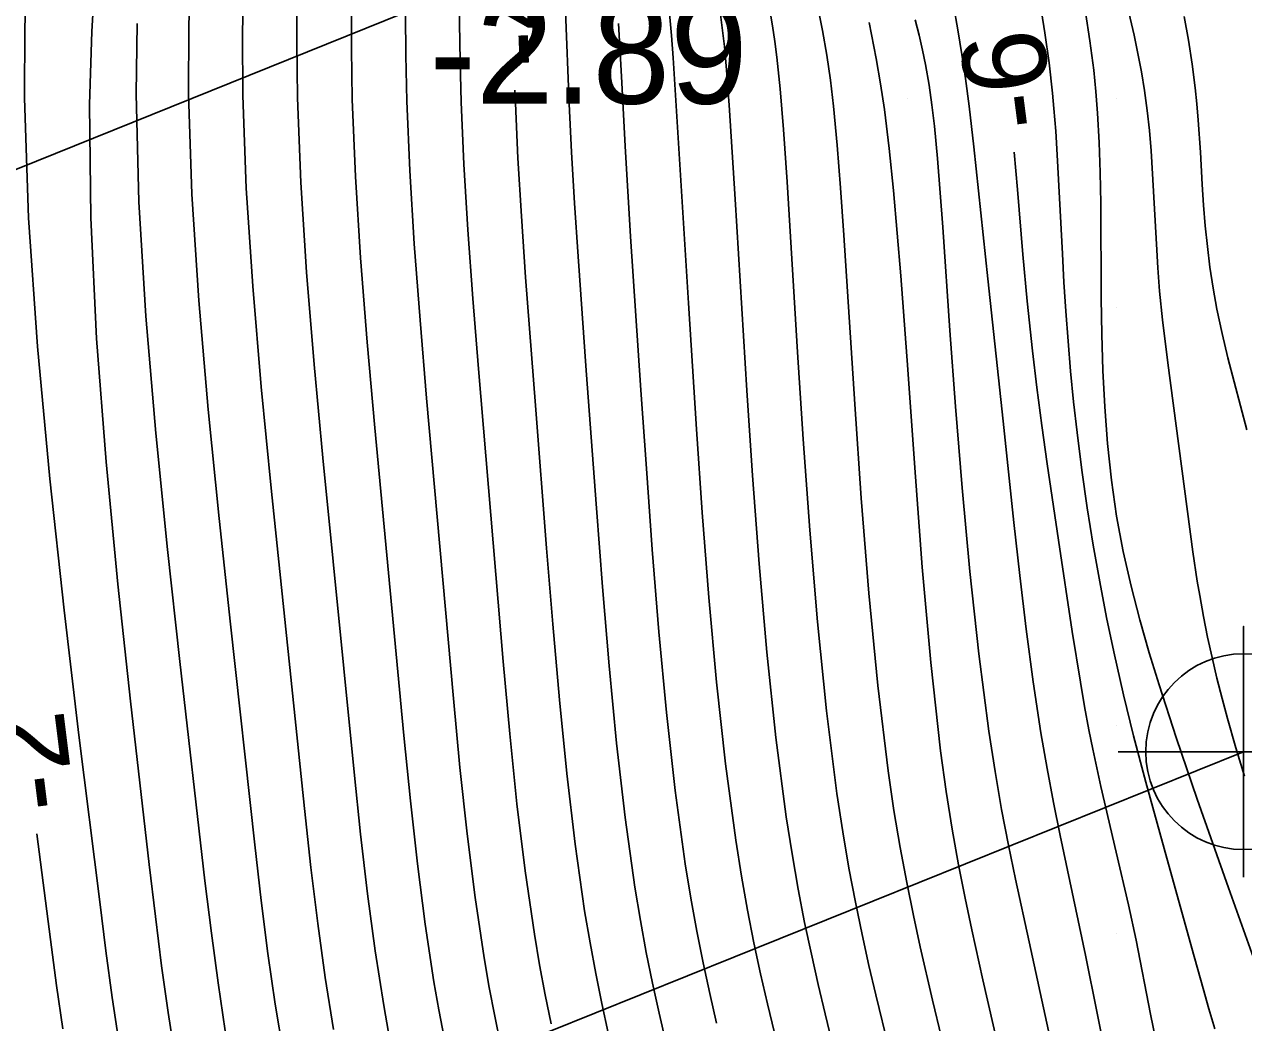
# Model space of a CAD drawing. Extents: x 2602990 to 2605851, y 618069 to 619180.
# Drawn here: x 2604088.85 to 2604118.04, y 618692.88 to 618716.78 of the extents above; entities that cross this region are included whole.
import ezdxf

# ---------------------------------------------------------------- set-up
doc = ezdxf.new("R2010")
doc.units = 0
for name, color, linetype in [('Default', 7, 'Continuous'), ('DTM Contours Major', 7, 'Continuous'), ('DTM Contours Major Text', 7, 'Continuous'), ('DTM Contours Minor', 7, 'Continuous'), ('Exist DTM Regular Point Underwater Cogo Elevation', 7, 'Continuous'), ('Exist DTM Scan Elevation Point', 7, 'Continuous'), ('Exist Structure Major Deck Tunnel Box Culvert', 7, 'Continuous'), ('Exist Structure Major Deck Tunnel Box Culvert Cogo Point CELL', 7, 'Continuous')]:
    doc.layers.add(name, color=color, linetype=linetype)

# ---------------------------------------------------------------- blocks, each defined once
blk = doc.blocks.new('POINT_DISPLAY')
at = {"layer": 'Default'}
blk.add_line((0, 0), (0, 0), dxfattribs=at)
blk = doc.blocks.new('EXIST STRUCTURE MAJOR DECK TUNNEL BOX CULVERT COGO POINT')
at = {"layer": 'Exist Structure Major Deck Tunnel Box Culvert Cogo Point CELL'}
blk.add_lwpolyline([(-0.06, 0), (0.06, 0), (0, 0), (0, 0.06), (0, -0.06)], dxfattribs=at)
blk.add_circle((0, 0), 0.04688, dxfattribs=at)

msp = doc.modelspace()

# ---------------------------------------------------------------- linework, layer by layer
at = {"layer": 'DTM Contours Major'}
for points in [[(2604100.593, 618715.205), (2604100.603, 618714.89), (2604100.665, 618713.574), (2604100.748, 618712.183), (2604100.848, 618710.726), (2604101.083, 618707.655), (2604101.351, 618704.241), (2604101.499, 618702.415), (2604101.658, 618700.607), (2604101.834, 618698.844), (2604102.033, 618697.152), (2604102.262, 618695.556), (2604102.391, 618694.791), (2604102.528, 618694.053), (2604102.674, 618693.336), (2604102.827, 618692.637)], [(2604112.549, 618713.722), (2604112.625, 618712.821), (2604112.754, 618711.271), (2604112.859, 618710.147), (2604112.986, 618708.965), (2604113.093, 618708.081), (2604113.211, 618707.174), (2604113.338, 618706.255), (2604113.604, 618704.426), (2604113.934, 618702.244), (2604114.131, 618701.027), (2604114.232, 618700.449), (2604114.336, 618699.891), (2604114.429, 618699.423), (2604114.622, 618698.531), (2604114.99, 618696.958), (2604115.282, 618695.7), (2604115.464, 618694.852), (2604115.813, 618693.084), (2604115.942, 618692.456)], [(2604089.146, 618697.397), (2604089.472, 618694.867), (2604089.62, 618693.765), (2604089.767, 618692.73)]]:
    msp.add_lwpolyline(points, dxfattribs=at)
at = {"layer": 'DTM Contours Minor'}
for points in [[(2604097.96, 618719.005), (2604097.981, 618716.043), (2604098.004, 618714.943), (2604098.075, 618713.281), (2604098.184, 618711.524), (2604098.322, 618709.699), (2604098.48, 618707.829), (2604099.121, 618700.635), (2604099.278, 618698.988), (2604099.449, 618697.398), (2604099.639, 618695.875), (2604099.856, 618694.426), (2604099.979, 618693.723), (2604100.11, 618693.036), (2604100.249, 618692.363)], [(2604088.907, 618718.214), (2604088.857, 618716.683), (2604088.85, 618715.014), (2604088.949, 618712.144), (2604089.162, 618709.065), (2604089.456, 618705.896), (2604089.797, 618702.756), (2604090.154, 618699.764), (2604090.651, 618695.774), (2604090.802, 618694.593), (2604090.953, 618693.483), (2604091.108, 618692.427)], [(2604090.561, 618718.233), (2604090.465, 618716.609), (2604090.408, 618714.862), (2604090.436, 618712.144), (2604090.578, 618709.258), (2604090.805, 618706.303), (2604091.085, 618703.376), (2604091.388, 618700.573), (2604091.838, 618696.66), (2604091.986, 618695.415), (2604092.135, 618694.241), (2604092.291, 618693.122), (2604092.461, 618692.043)], [(2604092.82, 618718.16), (2604092.782, 618716.694), (2604092.78, 618715.117), (2604092.861, 618712.71), (2604093.025, 618710.166), (2604093.249, 618707.555), (2604093.51, 618704.949), (2604093.784, 618702.417), (2604094.364, 618697.135), (2604094.518, 618695.804), (2604094.679, 618694.536), (2604094.855, 618693.318), (2604095.053, 618692.139)], [(2604115.036, 618718.157), (2604115.416, 618716.516), (2604115.51, 618716.078), (2604115.595, 618715.638), (2604115.669, 618715.193), (2604115.734, 618714.719), (2604115.785, 618714.238), (2604115.826, 618713.747), (2604115.862, 618713.203), (2604115.952, 618711.519), (2604115.987, 618710.952), (2604116.03, 618710.388), (2604116.098, 618709.7), (2604116.222, 618708.676), (2604116.828, 618704.148), (2604116.931, 618703.45), (2604116.988, 618703.101), (2604117.078, 618702.605), (2604117.177, 618702.11), (2604117.284, 618701.616), (2604117.4, 618701.125), (2604117.523, 618700.639), (2604117.652, 618700.157), (2604117.853, 618699.461), (2604118.065, 618698.777)], [(2604094.092, 618717.893), (2604094.07, 618716.53), (2604094.079, 618715.072), (2604094.162, 618712.853), (2604094.315, 618710.509), (2604094.518, 618708.098), (2604094.753, 618705.677), (2604095.554, 618698.001), (2604095.709, 618696.593), (2604095.872, 618695.248), (2604096.051, 618693.958), (2604096.253, 618692.715)], [(2604099.25, 618717.733), (2604099.28, 618715.9), (2604099.306, 618714.913), (2604099.372, 618713.427), (2604099.468, 618711.857), (2604099.586, 618710.218), (2604099.721, 618708.528), (2604100.309, 618701.523), (2604100.468, 618699.796), (2604100.641, 618698.12), (2604100.836, 618696.513), (2604101.059, 618694.992), (2604101.184, 618694.258), (2604101.319, 618693.546), (2604101.461, 618692.851)], [(2604095.382, 618717.614), (2604095.373, 618716.359), (2604095.388, 618715.022), (2604095.468, 618712.993), (2604095.606, 618710.849), (2604095.788, 618708.636), (2604095.996, 618706.401), (2604096.744, 618698.873), (2604096.899, 618697.387), (2604097.064, 618695.962), (2604097.247, 618694.597), (2604097.453, 618693.288), (2604097.57, 618692.644)], [(2604113.146, 618717.438), (2604113.283, 618716.576), (2604113.381, 618715.86), (2604113.464, 618715.133), (2604113.5, 618714.763), (2604113.543, 618714.217), (2604113.579, 618713.658), (2604113.7, 618711.286), (2604113.738, 618710.605), (2604113.783, 618709.908), (2604113.836, 618709.197), (2604113.897, 618708.475), (2604113.969, 618707.743), (2604114.051, 618707.003), (2604114.166, 618706.103), (2604114.297, 618705.202), (2604114.441, 618704.308), (2604114.596, 618703.43), (2604114.76, 618702.576), (2604114.93, 618701.756), (2604115.164, 618700.723), (2604115.405, 618699.744), (2604115.696, 618698.636), (2604116.136, 618697.05), (2604116.804, 618694.657), (2604117.069, 618693.693), (2604117.205, 618693.211), (2604117.348, 618692.731)], [(2604096.677, 618717.345), (2604096.677, 618716.196), (2604096.697, 618714.979), (2604096.773, 618713.136), (2604096.897, 618711.188), (2604097.056, 618709.171), (2604097.239, 618707.119), (2604097.932, 618699.751), (2604098.089, 618698.185), (2604098.257, 618696.679), (2604098.443, 618695.236), (2604098.655, 618693.858), (2604098.774, 618693.185), (2604098.902, 618692.525)], [(2604101.806, 618717.093), (2604101.894, 618714.872), (2604101.951, 618713.72), (2604102.023, 618712.501), (2604102.107, 618711.221), (2604102.302, 618708.49), (2604102.544, 618705.195), (2604102.689, 618703.308), (2604102.849, 618701.422), (2604103.028, 618699.571), (2604103.232, 618697.792), (2604103.466, 618696.12), (2604103.598, 618695.324), (2604103.739, 618694.559), (2604103.887, 618693.821), (2604104.043, 618693.106), (2604104.205, 618692.408)], [(2604105.502, 618717.143), (2604105.559, 618716.695), (2604105.607, 618716.245), (2604105.649, 618715.788), (2604105.721, 618714.843), (2604105.867, 618712.596), (2604106.146, 618708.016), (2604106.282, 618705.976), (2604106.44, 618703.864), (2604106.625, 618701.751), (2604106.84, 618699.708), (2604107.088, 618697.806), (2604107.228, 618696.916), (2604107.376, 618696.074), (2604107.53, 618695.277), (2604107.69, 618694.517), (2604107.854, 618693.791), (2604108.02, 618693.091), (2604108.2, 618692.364)], [(2604106.7, 618717.118), (2604106.761, 618716.744), (2604106.814, 618716.371), (2604106.862, 618715.996), (2604106.942, 618715.232), (2604107.025, 618714.258), (2604107.113, 618713.006), (2604107.361, 618708.928), (2604107.495, 618706.846), (2604107.652, 618704.666), (2604107.837, 618702.471), (2604108.052, 618700.343), (2604108.302, 618698.366), (2604108.443, 618697.445), (2604108.591, 618696.579), (2604108.746, 618695.762), (2604108.906, 618694.987), (2604109.069, 618694.249), (2604109.234, 618693.543), (2604109.546, 618692.266)], [(2604107.816, 618717.345), (2604107.96, 618716.633), (2604108.061, 618716.038), (2604108.146, 618715.438), (2604108.218, 618714.818), (2604108.308, 618713.885), (2604108.389, 618712.864), (2604108.468, 618711.73), (2604108.728, 618707.684), (2604108.886, 618705.434), (2604109.068, 618703.158), (2604109.281, 618700.951), (2604109.529, 618698.905), (2604109.669, 618697.956), (2604109.818, 618697.067), (2604109.974, 618696.232), (2604110.133, 618695.443), (2604110.296, 618694.695), (2604110.59, 618693.419), (2604111.238, 618690.734)], [(2604111.097, 618717.238), (2604111.201, 618716.643), (2604111.297, 618716.056), (2604111.384, 618715.479), (2604111.471, 618714.818), (2604111.584, 618713.842), (2604111.912, 618710.687), (2604112.284, 618707.278), (2604112.54, 618704.85), (2604112.68, 618703.579), (2604112.833, 618702.3), (2604113.001, 618701.037), (2604113.187, 618699.814), (2604113.334, 618698.966), (2604113.489, 618698.148), (2604113.648, 618697.357), (2604114.256, 618694.494), (2604114.534, 618693.108), (2604114.837, 618691.588)], [(2604114.252, 618717.073), (2604114.359, 618716.382), (2604114.45, 618715.683), (2604114.503, 618715.172), (2604114.544, 618714.655), (2604114.583, 618713.952), (2604114.607, 618713.233), (2604114.619, 618712.501), (2604114.632, 618710.218), (2604114.645, 618709.362), (2604114.671, 618708.494), (2604114.714, 618707.619), (2604114.781, 618706.742), (2604114.874, 618705.868), (2604115, 618705), (2604115.158, 618704.159), (2604115.345, 618703.331), (2604115.555, 618702.522), (2604115.781, 618701.733), (2604116.016, 618700.967), (2604116.427, 618699.707), (2604116.93, 618698.231), (2604117.68, 618696.102), (2604118.439, 618693.983)], [(2604091.549, 618716.796), (2604091.526, 618715.111), (2604091.592, 618712.528), (2604091.757, 618709.792), (2604091.994, 618706.99), (2604092.274, 618704.204), (2604092.572, 618701.52), (2604093.172, 618696.276), (2604093.326, 618695.022), (2604093.485, 618693.827), (2604093.659, 618692.679)], [(2604103.077, 618716.795), (2604103.145, 618715.526), (2604103.232, 618713.863), (2604103.364, 618711.7), (2604103.611, 618708.021), (2604103.74, 618706.145), (2604103.882, 618704.202), (2604104.042, 618702.238), (2604104.224, 618700.299), (2604104.432, 618698.432), (2604104.672, 618696.683), (2604104.807, 618695.855), (2604104.95, 618695.064), (2604105.101, 618694.306), (2604105.258, 618693.575), (2604105.422, 618692.867)], [(2604104.298, 618717.041), (2604104.345, 618716.512), (2604104.384, 618715.973), (2604104.746, 618710.099), (2604104.94, 618707.088), (2604105.079, 618705.093), (2604105.238, 618703.054), (2604105.422, 618701.027), (2604105.634, 618699.071), (2604105.879, 618697.245), (2604106.016, 618696.386), (2604106.162, 618695.569), (2604106.315, 618694.791), (2604106.474, 618694.045), (2604106.638, 618693.327), (2604106.805, 618692.631)], [(2604109.073, 618716.824), (2604109.246, 618715.959), (2604109.348, 618715.358), (2604109.44, 618714.737), (2604109.556, 618713.805), (2604109.66, 618712.799), (2604109.834, 618710.76), (2604109.999, 618708.514), (2604110.166, 618706.157), (2604110.345, 618703.786), (2604110.548, 618701.497), (2604110.784, 618699.388), (2604110.92, 618698.415), (2604111.065, 618697.507), (2604111.217, 618696.655), (2604111.373, 618695.854), (2604111.532, 618695.097), (2604111.797, 618693.905), (2604112.318, 618691.648)], [(2604110.174, 618716.884), (2604110.268, 618716.516), (2604110.351, 618716.162), (2604110.422, 618715.819), (2604110.509, 618715.325), (2604110.577, 618714.849), (2604110.635, 618714.344), (2604110.708, 618713.563), (2604110.835, 618711.92), (2604111.01, 618709.451), (2604111.145, 618707.63), (2604111.302, 618705.678), (2604111.485, 618703.676), (2604111.697, 618701.707), (2604111.939, 618699.853), (2604112.089, 618698.888), (2604112.247, 618697.98), (2604112.41, 618697.124), (2604112.575, 618696.314), (2604112.902, 618694.809), (2604113.371, 618692.679)], [(2604116.62, 618716.965), (2604116.719, 618716.396), (2604116.808, 618715.827), (2604116.882, 618715.262), (2604116.921, 618714.874), (2604116.953, 618714.488), (2604117.004, 618713.717), (2604117.049, 618712.941), (2604117.082, 618712.451), (2604117.122, 618711.957), (2604117.172, 618711.46), (2604117.233, 618710.961), (2604117.307, 618710.46), (2604117.397, 618709.958), (2604117.523, 618709.376), (2604117.665, 618708.794), (2604118.116, 618707.07)]]:
    msp.add_lwpolyline(points, dxfattribs=at)
at = {"layer": 'Exist Structure Major Deck Tunnel Box Culvert'}
for p, q in [((2604083.412, 618711.197), (2604113.784, 618723.45)), ((2604083.412, 618711.197), (2604113.784, 618723.45)), ((2604118.04, 618699.364), (2604091.779, 618688.789)), ((2604118.04, 618699.364), (2604091.779, 618688.789))]:
    msp.add_line(p, q, dxfattribs=at)

# ---------------------------------------------------------------- block references
at = {"layer": 'Exist DTM Scan Elevation Point', "xscale": 1.3123333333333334, "yscale": 1.3123333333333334}
for p in [(2604110, 618715), (2604115, 618715), (2604115, 618710), (2604115, 618705), (2604115, 618700), (2604115, 618695)]:
    msp.add_blockref('POINT_DISPLAY', p, dxfattribs=at)
at = {"layer": 'Exist Structure Major Deck Tunnel Box Culvert Cogo Point CELL', "xscale": 50, "yscale": 50}
msp.add_blockref('EXIST STRUCTURE MAJOR DECK TUNNEL BOX CULVERT COGO POINT', (2604118.04, 618699.364), dxfattribs=at)

# ---------------------------------------------------------------- texts
at = {"layer": 'DTM Contours Major Text'}
for s, rotation, p in [('-4', 92.276, (2604101.593, 618715.773)), ('-6', 97.3581, (2604113.52, 618714.379)), ('-2', 97.1198, (2604090.068, 618698.044))]:
    msp.add_text(s, height=2, rotation=rotation, dxfattribs=at).set_placement(p)
at = {"layer": 'Exist DTM Regular Point Underwater Cogo Elevation'}
msp.add_text('-2.89', height=2.5, dxfattribs=at).set_placement((2604098.547, 618714.879))

doc.saveas('drawing.dxf')
